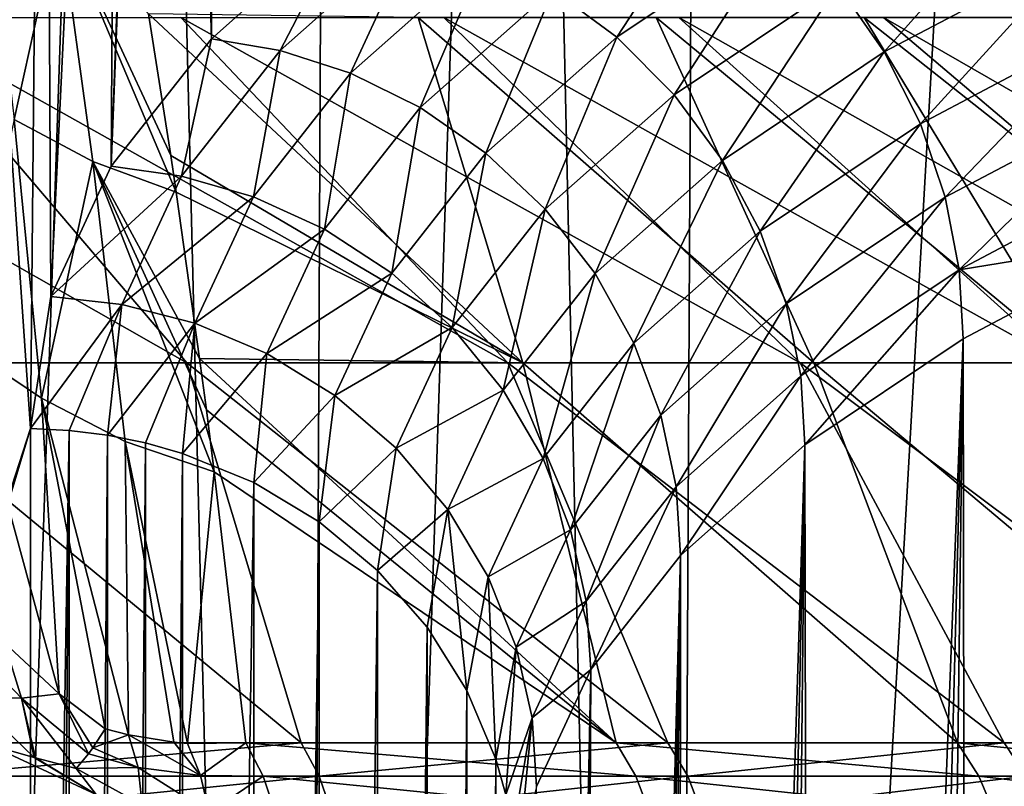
# Model space of a CAD drawing. Header units: millimetres. Extents: x -24 to 24, y 0 to 188.
# Tile 450 of 460: x 13.16 to 17.74, y 163.9 to 167.46. Entities that reach past the tile are written whole.
import ezdxf

# ---------------------------------------------------------------- set-up
doc = ezdxf.new("R2010")
doc.units = ezdxf.units.MM
doc.header["$LTSCALE"] = 58.620611
for name, color, linetype in [('110', 7, 'CONTINUOUS'), ('111', 7, 'CONTINUOUS'), ('127', 7, 'CONTINUOUS'), ('129', 7, 'CONTINUOUS'), ('166', 7, 'CONTINUOUS'), ('169', 7, 'CONTINUOUS'), ('180', 7, 'CONTINUOUS'), ('181', 7, 'CONTINUOUS'), ('184', 7, 'CONTINUOUS'), ('77', 7, 'CONTINUOUS'), ('86', 7, 'CONTINUOUS')]:
    doc.layers.add(name, color=color, linetype=linetype)

msp = doc.modelspace()

# ---------------------------------------------------------------- linework, layer by layer
at = {"layer": '110', "color": 7, "linetype": 'CONTINUOUS'}
for points in [[(13.007, 168.1348, 13.5528), (13.1377, 166.9966, 15.7571), (13.3462, 167.946, 13.4408), (13.007, 168.1348, 13.5528)], [(13.1377, 166.9966, 15.7571), (13.5028, 166.8005, 15.6206), (13.3462, 167.946, 13.4408), (13.1377, 166.9966, 15.7571)], [(13.8907, 166.6587, 15.4778), (13.8652, 166.8293, 15.1807), (13.3462, 167.946, 13.4408), (13.8907, 166.6587, 15.4778)], [(13.5028, 166.8005, 15.6206), (13.8907, 166.6587, 15.4778), (13.3462, 167.946, 13.4408), (13.5028, 166.8005, 15.6206)], [(13.8652, 166.8293, 15.1807), (13.761, 167.4864, 13.9628), (13.3462, 167.946, 13.4408), (13.8652, 166.8293, 15.1807)], [(12.9063, 165.9416, 18.0395), (13.2641, 165.7015, 17.8598), (13.1377, 166.9966, 15.7571), (12.9063, 165.9416, 18.0395)], [(13.1377, 166.9966, 15.7571), (13.2641, 165.7015, 17.8598), (13.5028, 166.8005, 15.6206), (13.1377, 166.9966, 15.7571)], [(13.2641, 165.7015, 17.8598), (13.6536, 165.501, 17.6982), (13.5028, 166.8005, 15.6206), (13.2641, 165.7015, 17.8598)], [(14.0676, 165.3588, 17.5337), (14.0307, 165.6478, 17.1048), (13.5028, 166.8005, 15.6206), (14.0676, 165.3588, 17.5337)], [(13.6536, 165.501, 17.6982), (14.0676, 165.3588, 17.5337), (13.5028, 166.8005, 15.6206), (13.6536, 165.501, 17.6982)], [(14.0307, 165.6478, 17.1048), (13.9994, 165.886, 16.7401), (13.5028, 166.8005, 15.6206), (14.0307, 165.6478, 17.1048)], [(13.9994, 165.886, 16.7401), (13.8907, 166.6587, 15.4778), (13.5028, 166.8005, 15.6206), (13.9994, 165.886, 16.7401)], [(13.0919, 164.5645, 19.8338), (13.3463, 164.3287, 19.8029), (12.9063, 165.9416, 18.0395), (13.0919, 164.5645, 19.8338)], [(12.9063, 165.9416, 18.0395), (13.3463, 164.3287, 19.8029), (13.2641, 165.7015, 17.8598), (12.9063, 165.9416, 18.0395)], [(13.3463, 164.3287, 19.8029), (13.5608, 164.166, 19.7649), (13.2641, 165.7015, 17.8598), (13.3463, 164.3287, 19.8029)], [(13.2641, 165.7015, 17.8598), (13.5608, 164.166, 19.7649), (13.6694, 164.1375, 19.6842), (13.2641, 165.7015, 17.8598)], [(13.6536, 165.501, 17.6982), (13.2641, 165.7015, 17.8598), (13.6694, 164.1375, 19.6842), (13.6536, 165.501, 17.6982)], [(14.0676, 165.3588, 17.5337), (13.6536, 165.501, 17.6982), (13.9424, 164.0979, 19.4718), (14.0676, 165.3588, 17.5337)], [(13.9424, 164.0979, 19.4718), (13.6536, 165.501, 17.6982), (13.8794, 164.1032, 19.5221), (13.9424, 164.0979, 19.4718)], [(13.8794, 164.1032, 19.5221), (13.6536, 165.501, 17.6982), (13.6694, 164.1375, 19.6842), (13.8794, 164.1032, 19.5221)], [(14.2136, 164.101, 19.247), (14.0676, 165.3588, 17.5337), (13.9424, 164.0979, 19.4718), (14.2136, 164.101, 19.247)]]:
    msp.add_3dface(points, dxfattribs=at)
at = {"layer": '111', "color": 7, "linetype": 'CONTINUOUS'}
for points in [[(13.6694, 164.1375, 19.6842), (13.5608, 164.166, 19.7649), (13.5037, 164.077, 19.9271), (13.6694, 164.1375, 19.6842)], [(13.7131, 163.9855, 19.8051), (13.6694, 164.1375, 19.6842), (13.5037, 164.077, 19.9271), (13.7131, 163.9855, 19.8051)], [(13.8794, 164.1032, 19.5221), (13.6694, 164.1375, 19.6842), (14.004, 163.9483, 19.583), (13.8794, 164.1032, 19.5221)], [(14.004, 163.9483, 19.583), (13.6694, 164.1375, 19.6842), (13.7131, 163.9855, 19.8051), (14.004, 163.9483, 19.583)], [(13.4826, 164.0488, 19.9731), (13.7131, 163.9855, 19.8051), (13.5037, 164.077, 19.9271), (13.4826, 164.0488, 19.9731)], [(13.9424, 164.0979, 19.4718), (13.8794, 164.1032, 19.5221), (14.004, 163.9483, 19.583), (13.9424, 164.0979, 19.4718)], [(14.2136, 164.101, 19.247), (13.9424, 164.0979, 19.4718), (14.004, 163.9483, 19.583), (14.2136, 164.101, 19.247)], [(14.295, 163.9462, 19.3572), (14.2136, 164.101, 19.247), (14.004, 163.9483, 19.583), (14.295, 163.9462, 19.3572)], [(13.4261, 163.9808, 20.0757), (13.7131, 163.9855, 19.8051), (13.4826, 164.0488, 19.9731), (13.4261, 163.9808, 20.0757)], [(13.7321, 163.8128, 19.9027), (13.7131, 163.9855, 19.8051), (13.4261, 163.9808, 20.0757), (13.7321, 163.8128, 19.9027)], [(13.5182, 163.8607, 20.0582), (13.7321, 163.8128, 19.9027), (13.4261, 163.9808, 20.0757), (13.5182, 163.8607, 20.0582)], [(14.0438, 163.7771, 19.6708), (14.004, 163.9483, 19.583), (13.7131, 163.9855, 19.8051), (14.0438, 163.7771, 19.6708)], [(13.7321, 163.8128, 19.9027), (14.0438, 163.7771, 19.6708), (13.7131, 163.9855, 19.8051), (13.7321, 163.8128, 19.9027)], [(14.0438, 163.7771, 19.6708), (14.295, 163.9462, 19.3572), (14.004, 163.9483, 19.583), (14.0438, 163.7771, 19.6708)], [(14.3557, 163.7665, 19.4394), (14.295, 163.9462, 19.3572), (14.0438, 163.7771, 19.6708), (14.3557, 163.7665, 19.4394)]]:
    msp.add_3dface(points, dxfattribs=at)
at = {"layer": '127', "color": 7, "linetype": 'CONTINUOUS'}
for points in [[(13.1712, 164.3079, 20.0269), (13.0919, 164.5645, 19.8338), (12.8926, 164.5987, 20.062), (13.1712, 164.3079, 20.0269)], [(12.9407, 164.3113, 20.2337), (13.1712, 164.3079, 20.0269), (12.8926, 164.5987, 20.062), (12.9407, 164.3113, 20.2337)], [(13.3463, 164.3287, 19.8029), (13.0919, 164.5645, 19.8338), (13.1712, 164.3079, 20.0269), (13.3463, 164.3287, 19.8029)], [(12.9407, 164.3113, 20.2337), (13.0215, 164.0908, 20.2987), (13.2308, 164.0318, 20.1866), (12.9407, 164.3113, 20.2337)], [(12.9407, 164.3113, 20.2337), (13.2308, 164.0318, 20.1866), (13.1712, 164.3079, 20.0269), (12.9407, 164.3113, 20.2337)], [(13.4826, 164.0488, 19.9731), (13.3463, 164.3287, 19.8029), (13.1712, 164.3079, 20.0269), (13.4826, 164.0488, 19.9731)], [(13.4261, 163.9808, 20.0757), (13.4826, 164.0488, 19.9731), (13.1712, 164.3079, 20.0269), (13.4261, 163.9808, 20.0757)], [(13.4261, 163.9808, 20.0757), (13.1712, 164.3079, 20.0269), (13.2364, 164.0303, 20.1835), (13.4261, 163.9808, 20.0757)], [(13.1712, 164.3079, 20.0269), (13.2308, 164.0318, 20.1866), (13.2364, 164.0303, 20.1835), (13.1712, 164.3079, 20.0269)], [(13.5608, 164.166, 19.7649), (13.3463, 164.3287, 19.8029), (13.5037, 164.077, 19.9271), (13.5608, 164.166, 19.7649)], [(13.3463, 164.3287, 19.8029), (13.4826, 164.0488, 19.9731), (13.5037, 164.077, 19.9271), (13.3463, 164.3287, 19.8029)]]:
    msp.add_3dface(points, dxfattribs=at)
at = {"layer": '129', "color": 7, "linetype": 'CONTINUOUS'}
for points in [[(13.5182, 163.8607, 20.0582), (13.0215, 164.0908, 20.2987), (11.9975, 163.8078, 21.0377), (13.5182, 163.8607, 20.0582)], [(13.0215, 164.0908, 20.2987), (13.5182, 163.8607, 20.0582), (13.2308, 164.0318, 20.1866), (13.0215, 164.0908, 20.2987)], [(13.2308, 164.0318, 20.1866), (13.5182, 163.8607, 20.0582), (13.2364, 164.0303, 20.1835), (13.2308, 164.0318, 20.1866)], [(13.5182, 163.8607, 20.0582), (13.4261, 163.9808, 20.0757), (13.2364, 164.0303, 20.1835), (13.5182, 163.8607, 20.0582)]]:
    msp.add_3dface(points, dxfattribs=at)
at = {"layer": '166', "color": 7, "linetype": 'CONTINUOUS'}
for points in [[(14.0667, 178.6088, 238.3457), (14.0541, 167.3716, 202.705), (13.8597, 173.6345, 222.5591), (14.0667, 178.6088, 238.3457)], [(14.7008, 167.9459, 204.5587), (14.0541, 167.3716, 202.705), (14.0667, 178.6088, 238.3457), (14.7008, 167.9459, 204.5587)], [(14.0541, 167.3716, 202.705), (13.5882, 166.7791, 200.8035), (13.8597, 173.6345, 222.5591), (14.0541, 167.3716, 202.705)], [(13.8597, 173.6345, 222.5591), (13.5882, 166.7791, 200.8035), (13.8211, 173.1917, 221.1528), (13.8597, 173.6345, 222.5591)], [(13.8211, 173.1917, 221.1528), (13.5882, 166.7791, 200.8035), (13.6259, 172.7545, 219.7571), (13.8211, 173.1917, 221.1528)], [(13.6259, 172.7545, 219.7571), (13.3071, 166.1736, 198.8702), (13.2764, 172.3282, 218.3887), (13.6259, 172.7545, 219.7571)], [(13.5882, 166.7791, 200.8035), (13.3071, 166.1736, 198.8702), (13.6259, 172.7545, 219.7571), (13.5882, 166.7791, 200.8035)], [(13.2764, 172.3282, 218.3887), (13.2132, 165.5611, 196.9232), (12.7766, 171.9173, 217.063), (13.2764, 172.3282, 218.3887)], [(13.3071, 166.1736, 198.8702), (13.2132, 165.5611, 196.9232), (13.2764, 172.3282, 218.3887), (13.3071, 166.1736, 198.8702)], [(12.7766, 171.9173, 217.063), (13.2132, 165.5611, 196.9232), (9.865, 155.2259, 164.0103), (12.7766, 171.9173, 217.063)], [(13.2133, 154.3669, 161.4199), (6.6068, 143.5251, 126.8073), (13.2132, 165.5611, 196.9232), (13.2133, 154.3669, 161.4199)], [(13.2132, 165.5611, 196.9232), (6.6068, 143.5251, 126.8073), (9.7982, 154.8823, 162.9182), (13.2132, 165.5611, 196.9232)], [(9.865, 155.2259, 164.0103), (13.2132, 165.5611, 196.9232), (9.7982, 154.8823, 162.9182), (9.865, 155.2259, 164.0103)]]:
    msp.add_3dface(points, dxfattribs=at)
at = {"layer": '169', "color": 7, "linetype": 'CONTINUOUS'}
for points in [[(12.7554, 177.5532, 242.6018), (12.6366, 146.5608, 252.1019), (13.6943, 177.3596, 242.0234), (12.7554, 177.5532, 242.6018)], [(12.6366, 146.5608, 252.1019), (14.4658, 146.184, 250.9069), (13.6943, 177.3596, 242.0234), (12.6366, 146.5608, 252.1019)], [(13.6943, 177.3596, 242.0234), (14.4658, 146.184, 250.9069), (14.604, 177.1529, 241.4044), (13.6943, 177.3596, 242.0234)], [(14.604, 177.1529, 241.4044), (14.4658, 146.184, 250.9069), (15.4828, 176.9335, 240.7462), (14.604, 177.1529, 241.4044)], [(14.4658, 146.184, 250.9069), (16.1716, 145.7581, 249.556), (15.4828, 176.9335, 240.7462), (14.4658, 146.184, 250.9069)], [(15.4828, 176.9335, 240.7462), (16.1716, 145.7581, 249.556), (16.3286, 176.702, 240.0501), (15.4828, 176.9335, 240.7462)], [(16.3286, 176.702, 240.0501), (16.1716, 145.7581, 249.556), (17.9144, 176.2047, 238.5503), (16.3286, 176.702, 240.0501)], [(16.1716, 145.7581, 249.556), (17.7394, 145.2866, 248.0608), (17.9144, 176.2047, 238.5503), (16.1716, 145.7581, 249.556)]]:
    msp.add_3dface(points, dxfattribs=at)
at = {"layer": '180', "color": 7, "linetype": 'CONTINUOUS'}
for points in [[(15.6417, 167.5992, 204.2874), (16.4264, 168.1245, 205.9969), (15.9382, 167.3782, 204.2365), (15.6417, 167.5992, 204.2874)], [(16.4264, 168.1245, 205.9969), (16.7109, 167.8953, 205.9202), (15.9382, 167.3782, 204.2365), (16.4264, 168.1245, 205.9969)], [(16.9663, 167.6203, 205.8726), (17.8842, 168.1037, 207.4609), (17.1816, 167.3097, 205.8567), (16.9663, 167.6203, 205.8726)], [(17.8842, 168.1037, 207.4609), (18.0883, 167.7873, 207.4261), (17.1816, 167.3097, 205.8567), (17.8842, 168.1037, 207.4609)], [(14.0541, 167.3716, 202.705), (14.7008, 167.9459, 204.5587), (14.3736, 167.3169, 202.6276), (14.0541, 167.3716, 202.705)], [(14.7008, 167.9459, 204.5587), (15.0107, 167.8825, 204.4537), (14.3736, 167.3169, 202.6276), (14.7008, 167.9459, 204.5587)], [(14.3736, 167.3169, 202.6276), (15.0107, 167.8825, 204.4537), (14.701, 167.2112, 202.5636), (14.3736, 167.3169, 202.6276)], [(15.0107, 167.8825, 204.4537), (15.3282, 167.7678, 204.3615), (14.701, 167.2112, 202.5636), (15.0107, 167.8825, 204.4537)], [(15.9382, 167.3782, 204.2365), (16.7109, 167.8953, 205.9202), (16.2045, 167.1105, 204.212), (15.9382, 167.3782, 204.2365)], [(16.7109, 167.8953, 205.9202), (16.9663, 167.6203, 205.8726), (16.2045, 167.1105, 204.212), (16.7109, 167.8953, 205.9202)], [(14.701, 167.2112, 202.5636), (15.3282, 167.7678, 204.3615), (15.0244, 167.0516, 202.5176), (14.701, 167.2112, 202.5636)], [(15.3282, 167.7678, 204.3615), (15.6417, 167.5992, 204.2874), (15.0244, 167.0516, 202.5176), (15.3282, 167.7678, 204.3615)], [(17.1816, 167.3097, 205.8567), (18.0883, 167.7873, 207.4261), (17.3492, 166.9766, 205.8723), (17.1816, 167.3097, 205.8567)], [(18.0883, 167.7873, 207.4261), (18.247, 167.4495, 207.4269), (17.3492, 166.9766, 205.8723), (18.0883, 167.7873, 207.4261)], [(15.0244, 167.0516, 202.5176), (15.6417, 167.5992, 204.2874), (15.3303, 166.839, 202.4933), (15.0244, 167.0516, 202.5176)], [(15.6417, 167.5992, 204.2874), (15.9382, 167.3782, 204.2365), (15.3303, 166.839, 202.4933), (15.6417, 167.5992, 204.2874)], [(16.2045, 167.1105, 204.212), (16.9663, 167.6203, 205.8726), (16.4291, 166.8061, 204.2157), (16.2045, 167.1105, 204.212)], [(16.9663, 167.6203, 205.8726), (17.1816, 167.3097, 205.8567), (16.4291, 166.8061, 204.2157), (16.9663, 167.6203, 205.8726)], [(17.3492, 166.9766, 205.8723), (18.247, 167.4495, 207.4269), (17.4652, 166.635, 205.9171), (17.3492, 166.9766, 205.8723)], [(18.247, 167.4495, 207.4269), (18.3567, 167.1047, 207.4613), (17.4652, 166.635, 205.9171), (18.247, 167.4495, 207.4269)], [(13.5882, 166.7791, 200.8035), (14.0541, 167.3716, 202.705), (13.9146, 166.7334, 200.7544), (13.5882, 166.7791, 200.8035)], [(14.0541, 167.3716, 202.705), (14.3736, 167.3169, 202.6276), (13.9146, 166.7334, 200.7544), (14.0541, 167.3716, 202.705)], [(15.3303, 166.839, 202.4933), (15.9382, 167.3782, 204.2365), (15.6051, 166.5789, 202.4929), (15.3303, 166.839, 202.4933)], [(15.9382, 167.3782, 204.2365), (16.2045, 167.1105, 204.212), (15.6051, 166.5789, 202.4929), (15.9382, 167.3782, 204.2365)], [(13.9146, 166.7334, 200.7544), (14.3736, 167.3169, 202.6276), (14.2492, 166.6369, 200.7195), (13.9146, 166.7334, 200.7544)], [(14.3736, 167.3169, 202.6276), (14.701, 167.2112, 202.5636), (14.2492, 166.6369, 200.7195), (14.3736, 167.3169, 202.6276)], [(16.4291, 166.8061, 204.2157), (17.1816, 167.3097, 205.8567), (16.604, 166.4778, 204.2468), (16.4291, 166.8061, 204.2157)], [(17.1816, 167.3097, 205.8567), (17.3492, 166.9766, 205.8723), (16.604, 166.4778, 204.2468), (17.1816, 167.3097, 205.8567)], [(14.2492, 166.6369, 200.7195), (14.701, 167.2112, 202.5636), (14.5797, 166.4864, 200.7023), (14.2492, 166.6369, 200.7195)], [(14.701, 167.2112, 202.5636), (15.0244, 167.0516, 202.5176), (14.5797, 166.4864, 200.7023), (14.701, 167.2112, 202.5636)], [(15.6051, 166.5789, 202.4929), (16.2045, 167.1105, 204.212), (15.8371, 166.2809, 202.5169), (15.6051, 166.5789, 202.4929)], [(16.2045, 167.1105, 204.212), (16.4291, 166.8061, 204.2157), (15.8371, 166.2809, 202.5169), (16.2045, 167.1105, 204.212)], [(17.4652, 166.635, 205.9171), (18.3567, 167.1047, 207.4613), (17.5301, 166.2983, 205.9868), (17.4652, 166.635, 205.9171)], [(18.3567, 167.1047, 207.4613), (18.4179, 166.7663, 207.5249), (17.5301, 166.2983, 205.9868), (18.3567, 167.1047, 207.4613)], [(14.5797, 166.4864, 200.7023), (15.0244, 167.0516, 202.5176), (14.8924, 166.2825, 200.7053), (14.5797, 166.4864, 200.7023)], [(15.0244, 167.0516, 202.5176), (15.3303, 166.839, 202.4933), (14.8924, 166.2825, 200.7053), (15.0244, 167.0516, 202.5176)], [(16.604, 166.4778, 204.2468), (17.3492, 166.9766, 205.8723), (16.7252, 166.1395, 204.3025), (16.604, 166.4778, 204.2468)], [(17.3492, 166.9766, 205.8723), (17.4652, 166.635, 205.9171), (16.7252, 166.1395, 204.3025), (17.3492, 166.9766, 205.8723)], [(14.8924, 166.2825, 200.7053), (15.3303, 166.839, 202.4933), (15.1734, 166.0302, 200.7295), (14.8924, 166.2825, 200.7053)], [(15.3303, 166.839, 202.4933), (15.6051, 166.5789, 202.4929), (15.1734, 166.0302, 200.7295), (15.3303, 166.839, 202.4933)], [(15.8371, 166.2809, 202.5169), (16.4291, 166.8061, 204.2157), (16.0177, 165.9576, 202.564), (15.8371, 166.2809, 202.5169)], [(16.4291, 166.8061, 204.2157), (16.604, 166.4778, 204.2468), (16.0177, 165.9576, 202.564), (16.4291, 166.8061, 204.2157)], [(13.3071, 166.1736, 198.8702), (13.5882, 166.7791, 200.8035), (13.9146, 166.7334, 200.7544), (13.3071, 166.1736, 198.8702)], [(18.4179, 166.7663, 207.5249), (18.4344, 166.4451, 207.6119), (17.5301, 166.2983, 205.9868), (18.4179, 166.7663, 207.5249)], [(13.3071, 166.1736, 198.8702), (13.9146, 166.7334, 200.7544), (13.6378, 166.1371, 198.8498), (13.3071, 166.1736, 198.8702)], [(13.9146, 166.7334, 200.7544), (14.2492, 166.6369, 200.7195), (13.6378, 166.1371, 198.8498), (13.9146, 166.7334, 200.7544)], [(13.6378, 166.1371, 198.8498), (14.2492, 166.6369, 200.7195), (13.9767, 166.05, 198.8445), (13.6378, 166.1371, 198.8498)], [(14.2492, 166.6369, 200.7195), (14.5797, 166.4864, 200.7023), (13.9767, 166.05, 198.8445), (14.2492, 166.6369, 200.7195)], [(16.7252, 166.1395, 204.3025), (17.4652, 166.635, 205.9171), (16.7934, 165.8048, 204.3785), (16.7252, 166.1395, 204.3025)], [(17.4652, 166.635, 205.9171), (17.5301, 166.2983, 205.9868), (16.7934, 165.8048, 204.3785), (17.4652, 166.635, 205.9171)], [(15.1734, 166.0302, 200.7295), (15.6051, 166.5789, 202.4929), (15.4106, 165.7389, 200.7744), (15.1734, 166.0302, 200.7295)], [(15.6051, 166.5789, 202.4929), (15.8371, 166.2809, 202.5169), (15.4106, 165.7389, 200.7744), (15.6051, 166.5789, 202.4929)], [(13.9767, 166.05, 198.8445), (14.5797, 166.4864, 200.7023), (14.3115, 165.9087, 198.8566), (13.9767, 166.05, 198.8445)], [(14.5797, 166.4864, 200.7023), (14.8924, 166.2825, 200.7053), (14.3115, 165.9087, 198.8566), (14.5797, 166.4864, 200.7023)], [(16.0177, 165.9576, 202.564), (16.604, 166.4778, 204.2468), (16.1431, 165.623, 202.6309), (16.0177, 165.9576, 202.564)], [(16.604, 166.4778, 204.2468), (16.7252, 166.1395, 204.3025), (16.1431, 165.623, 202.6309), (16.604, 166.4778, 204.2468)], [(18.4344, 166.4451, 207.6119), (17.5481, 165.9777, 206.0758), (17.5301, 166.2983, 205.9868), (18.4344, 166.4451, 207.6119)], [(14.3115, 165.9087, 198.8566), (14.8924, 166.2825, 200.7053), (14.6283, 165.7136, 198.8873), (14.3115, 165.9087, 198.8566)], [(14.8924, 166.2825, 200.7053), (15.1734, 166.0302, 200.7295), (14.6283, 165.7136, 198.8873), (14.8924, 166.2825, 200.7053)], [(15.4106, 165.7389, 200.7744), (15.8371, 166.2809, 202.5169), (15.5954, 165.4208, 200.8379), (15.4106, 165.7389, 200.7744)], [(15.8371, 166.2809, 202.5169), (16.0177, 165.9576, 202.564), (15.5954, 165.4208, 200.8379), (15.8371, 166.2809, 202.5169)], [(17.5301, 166.2983, 205.9868), (16.8125, 165.4848, 204.4696), (16.7934, 165.8048, 204.3785), (17.5301, 166.2983, 205.9868)], [(17.5301, 166.2983, 205.9868), (17.5481, 165.9777, 206.0758), (16.8125, 165.4848, 204.4696), (17.5301, 166.2983, 205.9868)], [(13.2132, 165.5611, 196.9232), (13.3071, 166.1736, 198.8702), (13.6378, 166.1371, 198.8498), (13.2132, 165.5611, 196.9232)], [(13.2132, 165.5611, 196.9232), (13.6378, 166.1371, 198.8498), (13.3929, 165.552, 196.926), (13.2132, 165.5611, 196.9232)], [(13.3929, 165.552, 196.926), (13.6378, 166.1371, 198.8498), (13.5714, 165.5295, 196.9331), (13.3929, 165.552, 196.926)], [(13.6378, 166.1371, 198.8498), (13.9767, 166.05, 198.8445), (13.5714, 165.5295, 196.9331), (13.6378, 166.1371, 198.8498)], [(16.1431, 165.623, 202.6309), (16.7252, 166.1395, 204.3025), (16.2137, 165.2903, 202.7134), (16.1431, 165.623, 202.6309)], [(16.7252, 166.1395, 204.3025), (16.7934, 165.8048, 204.3785), (16.2137, 165.2903, 202.7134), (16.7252, 166.1395, 204.3025)], [(13.5714, 165.5295, 196.9331), (13.9767, 166.05, 198.8445), (13.7475, 165.4939, 196.9444), (13.5714, 165.5295, 196.9331)], [(13.7475, 165.4939, 196.9444), (13.9767, 166.05, 198.8445), (13.9201, 165.4451, 196.9597), (13.7475, 165.4939, 196.9444)], [(13.9767, 166.05, 198.8445), (14.3115, 165.9087, 198.8566), (13.9201, 165.4451, 196.9597), (13.9767, 166.05, 198.8445)], [(14.6283, 165.7136, 198.8873), (15.1734, 166.0302, 200.7295), (14.913, 165.4692, 198.9366), (14.6283, 165.7136, 198.8873)], [(15.1734, 166.0302, 200.7295), (15.4106, 165.7389, 200.7744), (14.913, 165.4692, 198.9366), (15.1734, 166.0302, 200.7295)], [(15.5954, 165.4208, 200.8379), (16.0177, 165.9576, 202.564), (15.7238, 165.0897, 200.9164), (15.5954, 165.4208, 200.8379)], [(16.0177, 165.9576, 202.564), (16.1431, 165.623, 202.6309), (15.7238, 165.0897, 200.9164), (16.0177, 165.9576, 202.564)], [(13.9201, 165.4451, 196.9597), (14.3115, 165.9087, 198.8566), (14.2508, 165.3099, 197.0024), (13.9201, 165.4451, 196.9597)], [(14.3115, 165.9087, 198.8566), (14.6283, 165.7136, 198.8873), (14.2508, 165.3099, 197.0024), (14.3115, 165.9087, 198.8566)], [(16.7934, 165.8048, 204.3785), (16.2338, 164.9709, 202.8067), (16.2137, 165.2903, 202.7134), (16.7934, 165.8048, 204.3785)], [(16.7934, 165.8048, 204.3785), (16.8125, 165.4848, 204.4696), (16.2338, 164.9709, 202.8067), (16.7934, 165.8048, 204.3785)], [(14.2508, 165.3099, 197.0024), (14.6283, 165.7136, 198.8873), (14.5553, 165.1271, 197.06), (14.2508, 165.3099, 197.0024)], [(14.6283, 165.7136, 198.8873), (14.913, 165.4692, 198.9366), (14.5553, 165.1271, 197.06), (14.6283, 165.7136, 198.8873)], [(14.913, 165.4692, 198.9366), (15.4106, 165.7389, 200.7744), (15.1534, 165.1846, 199.0028), (14.913, 165.4692, 198.9366)], [(15.4106, 165.7389, 200.7744), (15.5954, 165.4208, 200.8379), (15.1534, 165.1846, 199.0028), (15.4106, 165.7389, 200.7744)], [(15.7238, 165.0897, 200.9164), (16.1431, 165.623, 202.6309), (15.7962, 164.7591, 201.0056), (15.7238, 165.0897, 200.9164)], [(16.1431, 165.623, 202.6309), (16.2137, 165.2903, 202.7134), (15.7962, 164.7591, 201.0056), (16.1431, 165.623, 202.6309)], [(14.5553, 165.1271, 197.06), (14.913, 165.4692, 198.9366), (14.8261, 164.9013, 197.1312), (14.5553, 165.1271, 197.06)], [(14.913, 165.4692, 198.9366), (15.1534, 165.1846, 199.0028), (14.8261, 164.9013, 197.1312), (14.913, 165.4692, 198.9366)], [(15.1534, 165.1846, 199.0028), (15.5954, 165.4208, 200.8379), (15.3407, 164.8717, 199.083), (15.1534, 165.1846, 199.0028)], [(15.5954, 165.4208, 200.8379), (15.7238, 165.0897, 200.9164), (15.3407, 164.8717, 199.083), (15.5954, 165.4208, 200.8379)], [(16.2137, 165.2903, 202.7134), (15.817, 164.4405, 201.1011), (15.7962, 164.7591, 201.0056), (16.2137, 165.2903, 202.7134)], [(16.2137, 165.2903, 202.7134), (16.2338, 164.9709, 202.8067), (15.817, 164.4405, 201.1011), (16.2137, 165.2903, 202.7134)], [(14.8261, 164.9013, 197.1312), (15.1534, 165.1846, 199.0028), (15.0568, 164.638, 197.2142), (14.8261, 164.9013, 197.1312)], [(15.0568, 164.638, 197.2142), (15.1534, 165.1846, 199.0028), (15.2415, 164.3436, 197.307), (15.0568, 164.638, 197.2142)], [(15.1534, 165.1846, 199.0028), (15.3407, 164.8717, 199.083), (15.2415, 164.3436, 197.307), (15.1534, 165.1846, 199.0028)], [(15.3407, 164.8717, 199.083), (15.7238, 165.0897, 200.9164), (15.4709, 164.5444, 199.1732), (15.3407, 164.8717, 199.083)], [(15.7238, 165.0897, 200.9164), (15.7962, 164.7591, 201.0056), (15.4709, 164.5444, 199.1732), (15.7238, 165.0897, 200.9164)], [(15.2415, 164.3436, 197.307), (15.3407, 164.8717, 199.083), (15.3759, 164.0252, 197.4074), (15.2415, 164.3436, 197.307)], [(15.3407, 164.8717, 199.083), (15.4709, 164.5444, 199.1732), (15.3759, 164.0252, 197.4074), (15.3407, 164.8717, 199.083)], [(15.4709, 164.5444, 199.1732), (15.7962, 164.7591, 201.0056), (15.5444, 164.216, 199.2692), (15.4709, 164.5444, 199.1732)], [(15.7962, 164.7591, 201.0056), (15.817, 164.4405, 201.1011), (15.5444, 164.216, 199.2692), (15.7962, 164.7591, 201.0056)], [(15.3759, 164.0252, 197.4074), (15.4709, 164.5444, 199.1732), (15.4231, 163.8596, 197.4596), (15.3759, 164.0252, 197.4074)], [(15.4709, 164.5444, 199.1732), (15.5444, 164.216, 199.2692), (15.4231, 163.8596, 197.4596), (15.4709, 164.5444, 199.1732)], [(15.817, 164.4405, 201.1011), (15.5655, 163.898, 199.367), (15.5444, 164.216, 199.2692), (15.817, 164.4405, 201.1011)], [(15.4231, 163.8596, 197.4596), (15.5444, 164.216, 199.2692), (15.4566, 163.6909, 197.5128), (15.4231, 163.8596, 197.4596)], [(15.4566, 163.6909, 197.5128), (15.5444, 164.216, 199.2692), (15.4761, 163.5202, 197.5667), (15.4566, 163.6909, 197.5128)], [(15.5444, 164.216, 199.2692), (15.5655, 163.898, 199.367), (15.4761, 163.5202, 197.5667), (15.5444, 164.216, 199.2692)]]:
    msp.add_3dface(points, dxfattribs=at)
at = {"layer": '181', "color": 7, "linetype": 'CONTINUOUS'}
for points in [[(17.5481, 165.9777, 206.0758), (18.4344, 166.4451, 207.6119), (17.5746, 149.2581, 211.7753), (17.5481, 165.9777, 206.0758)], [(17.5746, 149.2581, 211.7753), (18.4344, 166.4451, 207.6119), (17.8289, 149.7653, 212.1053), (17.5746, 149.2581, 211.7753)], [(16.8125, 165.4848, 204.4696), (17.5481, 165.9777, 206.0758), (16.85, 147.8394, 210.6158), (16.8125, 165.4848, 204.4696)], [(16.85, 147.8394, 210.6158), (17.5481, 165.9777, 206.0758), (17.0832, 148.2949, 211.0299), (16.85, 147.8394, 210.6158)], [(17.0832, 148.2949, 211.0299), (17.5481, 165.9777, 206.0758), (17.3254, 148.7679, 211.4166), (17.0832, 148.2949, 211.0299)], [(17.3254, 148.7679, 211.4166), (17.5481, 165.9777, 206.0758), (17.5746, 149.2581, 211.7753), (17.3254, 148.7679, 211.4166)], [(16.2338, 164.9709, 202.8067), (16.8125, 165.4848, 204.4696), (16.2199, 146.5793, 209.2151), (16.2338, 164.9709, 202.8067)], [(16.2199, 146.5793, 209.2151), (16.8125, 165.4848, 204.4696), (16.4167, 146.9816, 209.7079), (16.2199, 146.5793, 209.2151)], [(16.4167, 146.9816, 209.7079), (16.8125, 165.4848, 204.4696), (16.6273, 147.4016, 210.175), (16.4167, 146.9816, 209.7079)], [(16.6273, 147.4016, 210.175), (16.8125, 165.4848, 204.4696), (16.85, 147.8394, 210.6158), (16.6273, 147.4016, 210.175)], [(15.817, 164.4405, 201.1011), (16.2338, 164.9709, 202.8067), (15.7271, 145.4815, 207.592), (15.817, 164.4405, 201.1011)], [(15.7271, 145.4815, 207.592), (16.2338, 164.9709, 202.8067), (15.8735, 145.8288, 208.1559), (15.7271, 145.4815, 207.592)], [(15.8735, 145.8288, 208.1559), (16.2338, 164.9709, 202.8067), (16.0382, 146.1949, 208.6975), (15.8735, 145.8288, 208.1559)], [(16.0382, 146.1949, 208.6975), (16.2338, 164.9709, 202.8067), (16.2199, 146.5793, 209.2151), (16.0382, 146.1949, 208.6975)], [(15.5655, 163.898, 199.367), (15.817, 164.4405, 201.1011), (15.4117, 144.5589, 205.7826), (15.5655, 163.898, 199.367)], [(15.4117, 144.5589, 205.7826), (15.817, 164.4405, 201.1011), (15.495, 144.8459, 206.4033), (15.4117, 144.5589, 205.7826)], [(15.495, 144.8459, 206.4033), (15.817, 164.4405, 201.1011), (15.6005, 145.1536, 207.0071), (15.495, 144.8459, 206.4033)], [(15.6005, 145.1536, 207.0071), (15.817, 164.4405, 201.1011), (15.7271, 145.4815, 207.592), (15.6005, 145.1536, 207.0071)]]:
    msp.add_3dface(points, dxfattribs=at)
at = {"layer": '184', "color": 7, "linetype": 'CONTINUOUS'}
for points in [[(13.2133, 154.3669, 161.4199), (13.2132, 165.5611, 196.9232), (13.3929, 165.552, 196.926), (13.2133, 154.3669, 161.4199)], [(13.3931, 143.4509, 126.8303), (13.2133, 143.4601, 126.8278), (13.3929, 165.552, 196.926), (13.3931, 143.4509, 126.8303)], [(13.2133, 143.4601, 126.8278), (13.2133, 154.3669, 161.4199), (13.3929, 165.552, 196.926), (13.2133, 143.4601, 126.8278)], [(13.3931, 143.4509, 126.8303), (13.3929, 165.552, 196.926), (13.5714, 165.5295, 196.9331), (13.3931, 143.4509, 126.8303)], [(13.5715, 143.4284, 126.8374), (13.3931, 143.4509, 126.8303), (13.5714, 165.5295, 196.9331), (13.5715, 143.4284, 126.8374)], [(13.5715, 143.4284, 126.8374), (13.5714, 165.5295, 196.9331), (13.7475, 165.4939, 196.9444), (13.5715, 143.4284, 126.8374)], [(13.7476, 143.3927, 126.8486), (13.5715, 143.4284, 126.8374), (13.7475, 165.4939, 196.9444), (13.7476, 143.3927, 126.8486)], [(13.7476, 143.3927, 126.8486), (13.7475, 165.4939, 196.9444), (13.9201, 165.4451, 196.9597), (13.7476, 143.3927, 126.8486)], [(13.9202, 143.344, 126.864), (13.7476, 143.3927, 126.8486), (13.9201, 165.4451, 196.9597), (13.9202, 143.344, 126.864)], [(13.9202, 143.344, 126.864), (13.9201, 165.4451, 196.9597), (14.2508, 165.3099, 197.0024), (13.9202, 143.344, 126.864)], [(14.2509, 143.2087, 126.9066), (13.9202, 143.344, 126.864), (14.2508, 165.3099, 197.0024), (14.2509, 143.2087, 126.9066)], [(14.2509, 143.2087, 126.9066), (14.2508, 165.3099, 197.0024), (14.5553, 165.1271, 197.06), (14.2509, 143.2087, 126.9066)], [(14.5553, 143.026, 126.9643), (14.2509, 143.2087, 126.9066), (14.5553, 165.1271, 197.06), (14.5553, 143.026, 126.9643)], [(14.5553, 143.026, 126.9643), (14.5553, 165.1271, 197.06), (14.8261, 164.9013, 197.1312), (14.5553, 143.026, 126.9643)], [(14.8262, 142.8002, 127.0355), (14.5553, 143.026, 126.9643), (14.8261, 164.9013, 197.1312), (14.8262, 142.8002, 127.0355)], [(14.8262, 142.8002, 127.0355), (14.8261, 164.9013, 197.1312), (15.0568, 164.638, 197.2142), (14.8262, 142.8002, 127.0355)], [(15.0568, 142.5368, 127.1185), (14.8262, 142.8002, 127.0355), (15.0568, 164.638, 197.2142), (15.0568, 142.5368, 127.1185)], [(15.0568, 142.5368, 127.1185), (15.0568, 164.638, 197.2142), (15.2415, 164.3436, 197.307), (15.0568, 142.5368, 127.1185)], [(15.2416, 142.2424, 127.2113), (15.0568, 142.5368, 127.1185), (15.2415, 164.3436, 197.307), (15.2416, 142.2424, 127.2113)], [(15.2416, 142.2424, 127.2113), (15.2415, 164.3436, 197.307), (15.3759, 164.0252, 197.4074), (15.2416, 142.2424, 127.2113)], [(15.3759, 141.9241, 127.3117), (15.2416, 142.2424, 127.2113), (15.3759, 164.0252, 197.4074), (15.3759, 141.9241, 127.3117)], [(15.3759, 141.9241, 127.3117), (15.3759, 164.0252, 197.4074), (15.4231, 163.8596, 197.4596), (15.3759, 141.9241, 127.3117)]]:
    msp.add_3dface(points, dxfattribs=at)
at = {"layer": '77', "color": 7, "linetype": 'CONTINUOUS'}
for points in [[(13.9406, 165.866, -16.8223), (12.3313, 165.866, -18.0352), (11.122, 167.4699, -16.174), (13.9406, 165.866, -16.8223)], [(12.5711, 167.4699, -15.0752), (13.9406, 165.866, -16.8223), (11.122, 167.4699, -16.174), (12.5711, 167.4699, -15.0752)], [(15.4312, 165.866, -15.4663), (13.9406, 165.866, -16.8223), (12.5711, 167.4699, -15.0752), (15.4312, 165.866, -15.4663)], [(13.9123, 167.4699, -13.8471), (15.4312, 165.866, -15.4663), (12.5711, 167.4699, -15.0752), (13.9123, 167.4699, -13.8471)], [(13.8652, 166.8293, 15.1807), (15.5009, 165.866, 15.3964), (13.761, 167.4864, 13.9628), (13.8652, 166.8293, 15.1807)], [(13.761, 167.4864, 13.9628), (15.5009, 165.866, 15.3964), (15.0155, 167.4699, 12.6424), (13.761, 167.4864, 13.9628)], [(16.7906, 165.866, -13.9787), (15.4312, 165.866, -15.4663), (13.9123, 167.4699, -13.8471), (16.7906, 165.866, -13.9787)], [(15.1341, 167.4699, -12.5002), (16.7906, 165.866, -13.9787), (13.9123, 167.4699, -13.8471), (15.1341, 167.4699, -12.5002)], [(15.5009, 165.866, 15.3964), (16.8536, 165.866, 13.9027), (15.0155, 167.4699, 12.6424), (15.5009, 165.866, 15.3964)], [(15.0155, 167.4699, 12.6424), (16.8536, 165.866, 13.9027), (16.1211, 167.4699, 11.1985), (15.0155, 167.4699, 12.6424)], [(18.0071, 165.866, -12.3722), (16.7906, 165.866, -13.9787), (15.1341, 167.4699, -12.5002), (18.0071, 165.866, -12.3722)], [(16.226, 167.4699, -11.0459), (18.0071, 165.866, -12.3722), (15.1341, 167.4699, -12.5002), (16.226, 167.4699, -11.0459)], [(16.8536, 165.866, 13.9027), (18.0628, 165.866, 12.2907), (16.1211, 167.4699, 11.1985), (16.8536, 165.866, 13.9027)], [(16.1211, 167.4699, 11.1985), (18.0628, 165.866, 12.2907), (17.0883, 167.4699, 9.6585), (16.1211, 167.4699, 11.1985)], [(19.0704, 165.866, -10.6605), (18.0071, 165.866, -12.3722), (16.226, 167.4699, -11.0459), (19.0704, 165.866, -10.6605)], [(17.1786, 167.4699, -9.4969), (19.0704, 165.866, -10.6605), (16.226, 167.4699, -11.0459), (17.1786, 167.4699, -9.4969)], [(18.0628, 165.866, 12.2907), (19.1184, 165.866, 10.5742), (17.0883, 167.4699, 9.6585), (18.0628, 165.866, 12.2907)], [(17.0883, 167.4699, 9.6585), (19.1184, 165.866, 10.5742), (17.9088, 167.4699, 8.0356), (17.0883, 167.4699, 9.6585)], [(19.9715, 165.866, -8.858), (19.0704, 165.866, -10.6605), (17.1786, 167.4699, -9.4969), (19.9715, 165.866, -8.858)], [(17.9838, 167.4699, -7.8663), (19.9715, 165.866, -8.858), (17.1786, 167.4699, -9.4969), (17.9838, 167.4699, -7.8663)], [(13.8907, 166.6587, 15.4778), (15.5009, 165.866, 15.3964), (13.8652, 166.8293, 15.1807), (13.8907, 166.6587, 15.4778)], [(13.9994, 165.886, 16.7401), (15.5009, 165.866, 15.3964), (13.8907, 166.6587, 15.4778), (13.9994, 165.886, 16.7401)], [(12.3313, 165.866, -18.0352), (13.9406, 165.866, -16.8223), (14.4719, 164.101, -19.0536), (12.3313, 165.866, -18.0352)], [(12.6441, 164.101, -20.3126), (12.3313, 165.866, -18.0352), (14.4719, 164.101, -19.0536), (12.6441, 164.101, -20.3126)], [(13.9406, 165.866, -16.8223), (15.4312, 165.866, -15.4663), (16.1752, 164.101, -17.6306), (13.9406, 165.866, -16.8223)], [(14.4719, 164.101, -19.0536), (13.9406, 165.866, -16.8223), (16.1752, 164.101, -17.6306), (14.4719, 164.101, -19.0536)], [(13.9994, 165.886, 16.7401), (14.0307, 165.6478, 17.1048), (15.936, 164.101, 17.8472), (13.9994, 165.886, 16.7401)], [(15.5009, 165.866, 15.3964), (13.9994, 165.886, 16.7401), (15.936, 164.101, 17.8472), (15.5009, 165.866, 15.3964)], [(15.4312, 165.866, -15.4663), (16.7906, 165.866, -13.9787), (17.7393, 164.101, -16.0559), (15.4312, 165.866, -15.4663)], [(16.1752, 164.101, -17.6306), (15.4312, 165.866, -15.4663), (17.7393, 164.101, -16.0559), (16.1752, 164.101, -17.6306)], [(16.8536, 165.866, 13.9027), (15.5009, 165.866, 15.3964), (17.5212, 164.101, 16.2937), (16.8536, 165.866, 13.9027)], [(17.5212, 164.101, 16.2937), (15.5009, 165.866, 15.3964), (15.936, 164.101, 17.8472), (17.5212, 164.101, 16.2937)], [(16.7906, 165.866, -13.9787), (18.0071, 165.866, -12.3722), (19.1508, 164.101, -14.3431), (16.7906, 165.866, -13.9787)], [(17.7393, 164.101, -16.0559), (16.7906, 165.866, -13.9787), (19.1508, 164.101, -14.3431), (17.7393, 164.101, -16.0559)], [(18.0628, 165.866, 12.2907), (16.8536, 165.866, 13.9027), (18.9556, 164.101, 14.6), (18.0628, 165.866, 12.2907)], [(18.9556, 164.101, 14.6), (16.8536, 165.866, 13.9027), (17.5212, 164.101, 16.2937), (18.9556, 164.101, 14.6)], [(14.0307, 165.6478, 17.1048), (14.0676, 165.3588, 17.5337), (15.936, 164.101, 17.8472), (14.0307, 165.6478, 17.1048)], [(14.0676, 165.3588, 17.5337), (14.2136, 164.101, 19.247), (15.936, 164.101, 17.8472), (14.0676, 165.3588, 17.5337)]]:
    msp.add_3dface(points, dxfattribs=at)
at = {"layer": '86', "color": 7, "linetype": 'CONTINUOUS'}
for points in [[(12.6441, 164.101, -20.3126), (14.4719, 164.101, -19.0536), (12.7164, 163.9462, -20.4289), (12.6441, 164.101, -20.3126)], [(12.7164, 163.9462, -20.4289), (14.4719, 164.101, -19.0536), (14.5547, 163.9462, -19.1626), (12.7164, 163.9462, -20.4289)], [(15.936, 164.101, 17.8472), (14.2136, 164.101, 19.247), (16.0271, 163.9462, 17.9493), (15.936, 164.101, 17.8472)], [(16.0271, 163.9462, 17.9493), (14.2136, 164.101, 19.247), (14.295, 163.9462, 19.3572), (16.0271, 163.9462, 17.9493)], [(14.4719, 164.101, -19.0536), (16.1752, 164.101, -17.6306), (14.5547, 163.9462, -19.1626), (14.4719, 164.101, -19.0536)], [(14.5547, 163.9462, -19.1626), (16.1752, 164.101, -17.6306), (16.2678, 163.9462, -17.7315), (14.5547, 163.9462, -19.1626)], [(17.5212, 164.101, 16.2937), (15.936, 164.101, 17.8472), (17.6214, 163.9462, 16.3869), (17.5212, 164.101, 16.2937)], [(17.6214, 163.9462, 16.3869), (15.936, 164.101, 17.8472), (16.0271, 163.9462, 17.9493), (17.6214, 163.9462, 16.3869)], [(16.1752, 164.101, -17.6306), (17.7393, 164.101, -16.0559), (16.2678, 163.9462, -17.7315), (16.1752, 164.101, -17.6306)], [(16.2678, 163.9462, -17.7315), (17.7393, 164.101, -16.0559), (17.8408, 163.9462, -16.1478), (16.2678, 163.9462, -17.7315)], [(18.9556, 164.101, 14.6), (17.5212, 164.101, 16.2937), (19.0641, 163.9462, 14.6836), (18.9556, 164.101, 14.6)], [(19.0641, 163.9462, 14.6836), (17.5212, 164.101, 16.2937), (17.6214, 163.9462, 16.3869), (19.0641, 163.9462, 14.6836)], [(17.7393, 164.101, -16.0559), (19.1508, 164.101, -14.3431), (17.8408, 163.9462, -16.1478), (17.7393, 164.101, -16.0559)], [(12.7164, 163.9462, -20.4289), (14.5547, 163.9462, -19.1626), (12.7705, 163.7665, -20.5157), (12.7164, 163.9462, -20.4289)], [(12.7705, 163.7665, -20.5157), (14.5547, 163.9462, -19.1626), (14.6166, 163.7665, -19.2441), (12.7705, 163.7665, -20.5157)], [(16.0271, 163.9462, 17.9493), (14.295, 163.9462, 19.3572), (16.0953, 163.7665, 18.0256), (16.0271, 163.9462, 17.9493)], [(16.0953, 163.7665, 18.0256), (14.295, 163.9462, 19.3572), (14.3557, 163.7665, 19.4394), (16.0953, 163.7665, 18.0256)], [(14.5547, 163.9462, -19.1626), (16.2678, 163.9462, -17.7315), (14.6166, 163.7665, -19.2441), (14.5547, 163.9462, -19.1626)], [(14.6166, 163.7665, -19.2441), (16.2678, 163.9462, -17.7315), (16.3369, 163.7665, -17.8068), (14.6166, 163.7665, -19.2441)], [(17.6214, 163.9462, 16.3869), (16.0271, 163.9462, 17.9493), (17.6963, 163.7665, 16.4566), (17.6214, 163.9462, 16.3869)], [(17.6963, 163.7665, 16.4566), (16.0271, 163.9462, 17.9493), (16.0953, 163.7665, 18.0256), (17.6963, 163.7665, 16.4566)], [(16.2678, 163.9462, -17.7315), (17.8408, 163.9462, -16.1478), (16.3369, 163.7665, -17.8068), (16.2678, 163.9462, -17.7315)], [(16.3369, 163.7665, -17.8068), (17.8408, 163.9462, -16.1478), (17.9166, 163.7665, -16.2164), (16.3369, 163.7665, -17.8068)], [(19.0641, 163.9462, 14.6836), (17.6214, 163.9462, 16.3869), (19.1451, 163.7665, 14.746), (19.0641, 163.9462, 14.6836)], [(19.1451, 163.7665, 14.746), (17.6214, 163.9462, 16.3869), (17.6963, 163.7665, 16.4566), (19.1451, 163.7665, 14.746)]]:
    msp.add_3dface(points, dxfattribs=at)

doc.saveas('drawing.dxf')
